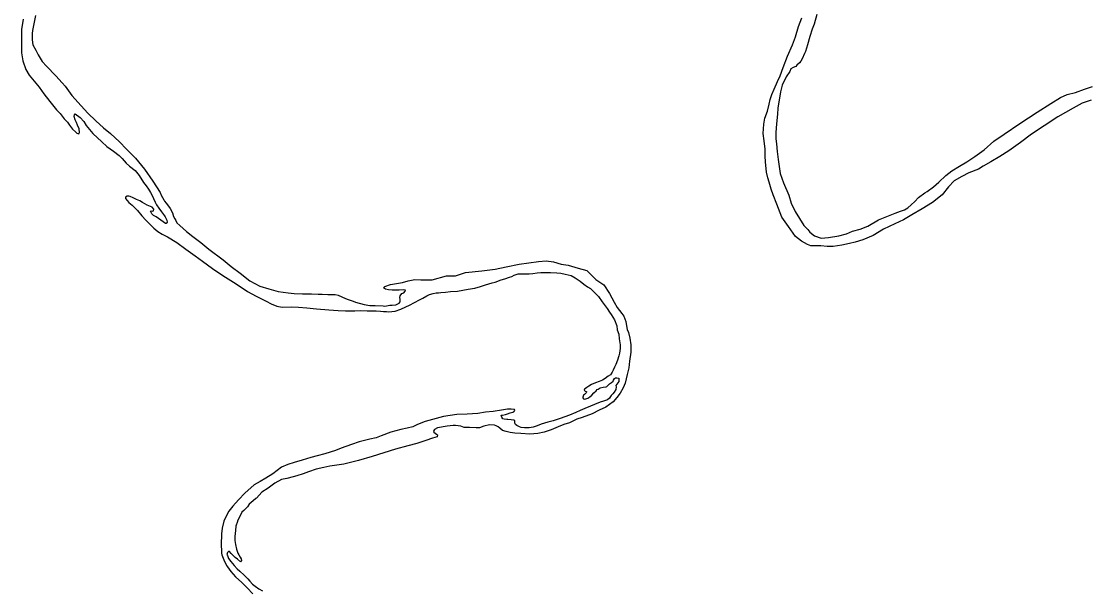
# Model space of a CAD drawing. Extents: x -83719 to 153526, y -11835 to 11446.
# Drawn here: x 14748.7 to 14972.6, y -1007.8 to -888.6 of the extents above; entities that cross this region are included whole.
import ezdxf

# ---------------------------------------------------------------- set-up
doc = ezdxf.new("R2010")
doc.units = 0
doc.layers.add('Level 9', color=7, linetype='Continuous')

msp = doc.modelspace()

# ---------------------------------------------------------------- linework, layer by layer
at = {"layer": 'Level 9'}
for points in [[(14749, -888.12), (14748.7, -890.29), (14748.66, -892.26), (14748.68, -893.83), (14748.7, -895.13), (14748.95, -896.86), (14749.61, -898.62), (14750.32, -899.87), (14752.39, -902.38), (14753.34, -903.73), (14754.59, -905.35), (14756.04, -907.1), (14756.75, -907.85), (14757.63, -908.98), (14758.31, -909.7), (14758.72, -910.29), (14759.16, -910.86), (14759.39, -911.15), (14759.97, -911.71), (14760.3, -912.01), (14760.67, -912.1), (14760.83, -911.87), (14760.76, -911.1), (14760.38, -910.34), (14760.17, -909.77), (14759.9, -909.21), (14759.72, -908.48), (14759.79, -908.18), (14759.95, -907.94), (14760.99, -908.73), (14761.73, -909.55), (14762.24, -910.35), (14763.6, -912.03), (14765.52, -913.8), (14766.56, -914.76), (14767.97, -915.77), (14769.11, -916.65), (14769.76, -917.28), (14770.63, -918.3), (14771.31, -918.89), (14772.48, -919.84), (14773.3, -920.86), (14774.25, -922.32), (14774.82, -923.01), (14775.3, -923.71), (14775.67, -924.4), (14776.02, -925.06), (14776.36, -925.69), (14776.67, -926.42), (14776.94, -926.98)], [(14751.62, -887.35), (14751.31, -888.75), (14751, -890.49), (14750.91, -891.13), (14750.89, -892.43), (14751.07, -893.46), (14751.68, -894.59), (14752.16, -895.58), (14753.01, -897), (14753.89, -897.96), (14755.85, -900), (14757.2, -901.41), (14757.84, -902.17), (14759.23, -904.09), (14761.16, -906.29), (14762.61, -907.77), (14764.23, -909.42), (14765.88, -910.86), (14767.32, -912.08), (14769.24, -913.78), (14770.69, -915.33), (14772.58, -917.21), (14774.48, -919.51), (14776.17, -922.03), (14777.7, -924.44), (14777.91, -924.97), (14778.52, -925.96), (14778.66, -926.23), (14779, -926.69), (14779.44, -927.28), (14779.84, -927.78), (14780.29, -928.7), (14780.5, -929.47), (14780.77, -929.97), (14781.01, -930.3), (14781.25, -930.76), (14781.82, -931.35), (14783.27, -932.6), (14784.55, -933.61), (14786.23, -934.93), (14787.94, -936.3), (14790.94, -938.56), (14792.62, -939.91), (14794.5, -941.31), (14796.52, -942.92), (14798.63, -944.06), (14800.5, -944.63), (14802.44, -945.14), (14804.57, -945.41), (14805.8, -945.56), (14807.57, -945.67), (14809.43, -945.68), (14810.79, -945.69), (14811.69, -945.74), (14812.86, -945.76), (14813.69, -945.82), (14814.36, -945.81), (14815.02, -945.93), (14815.76, -946.26)], [(14972.72, -905.1), (14970.86, -905.73), (14968.95, -906.75), (14965.74, -908.6), (14962.91, -910.44), (14960.2, -912.21), (14957.9, -913.91), (14955.46, -915.68), (14953.58, -916.9), (14951.73, -918), (14950.08, -918.92), (14949.12, -919.5), (14947.1, -920.29), (14945.65, -921.05), (14944.06, -921.97), (14942.85, -923.25), (14941.51, -924.91), (14939.47, -926.54), (14937.36, -927.87), (14935.18, -929.13), (14933.39, -930.15), (14931.61, -931.01), (14929.26, -932.11), (14927.05, -933.44), (14924.87, -934.37), (14923.28, -934.86), (14922.11, -935.11), (14920.52, -935.47), (14918.7, -935.73), (14917.46, -935.74), (14916.13, -935.63), (14914.04, -935.63), (14913.3, -935.34), (14912.06, -934.59), (14910.78, -933.64), (14909.32, -931.52), (14907.93, -929.61), (14906.9, -926.89), (14906.11, -924.93), (14905.73, -923.73), (14905.27, -922.24), (14904.99, -921.34), (14904.75, -920.18), (14904.52, -918.02), (14904.47, -916.82), (14904.48, -915.35), (14904.22, -913.58), (14904.04, -912.05), (14904.18, -910.12), (14904.39, -908.88), (14904.97, -907.4), (14905.29, -905.93), (14905.47, -904.96), (14905.83, -903.89), (14906.34, -902.75), (14907.02, -901.17), (14907.57, -899.97), (14908.25, -898.25), (14909.11, -895.84), (14910.14, -893.46), (14910.82, -891.82), (14911.46, -889.67), (14912.13, -887.83)], [(14915.25, -887.15), (14914.68, -889.13), (14914.29, -890.17), (14914.29, -890.23), (14913.78, -891.74), (14913.34, -893.48), (14912.86, -894.86), (14912.7, -895.33), (14912.18, -896.4), (14911.89, -896.9), (14911.63, -897.27), (14911.1, -897.75), (14910.84, -897.99), (14910.31, -898.23), (14909.85, -898.53), (14909.62, -899.1), (14908.87, -900.18), (14908, -901.96), (14907.65, -903.33), (14907.09, -906.74), (14907.04, -907.98), (14906.84, -910.01), (14906.66, -911.85), (14906.68, -913.15), (14906.83, -914.22), (14906.95, -915.85), (14907.17, -917.51), (14907.58, -920.44), (14908.27, -922.4), (14909.37, -924.98), (14909.92, -926.68), (14910.71, -928.43), (14911.66, -929.86), (14912.55, -931.31), (14913.36, -932.2), (14913.83, -932.76), (14914.81, -933.51), (14916.18, -933.96), (14917.74, -933.87), (14919.9, -933.51), (14921.49, -933.05), (14922.71, -932.5), (14924.34, -932.08), (14925.96, -931.49), (14928.17, -930.16), (14931.65, -928.78), (14932.77, -928.3), (14933.6, -928.02), (14934.32, -927.61), (14935.05, -927), (14935.77, -926.32), (14936.59, -925.44)], [(14936.59, -925.44), (14937.91, -924.49), (14938.37, -924.22), (14939.69, -923.23), (14940.81, -922.28), (14942.32, -920.89), (14943.54, -919.88), (14945.15, -918.89), (14946.67, -918.03), (14948.35, -916.88), (14950.3, -915.45), (14952.34, -913.69), (14954.51, -912.22), (14957.81, -909.97), (14961.41, -907.62), (14964.28, -905.75), (14966.32, -904.55), (14967.71, -903.87), (14969.47, -903.44), (14971.32, -902.78), (14972.98, -902.19)], [(14776.94, -926.98), (14777.45, -927.71), (14777.99, -928.5), (14778.6, -929.3), (14778.77, -929.53), (14779.15, -930.22), (14779.18, -930.65), (14778.99, -930.92), (14778.85, -930.89), (14776.87, -929.55), (14776.3, -929.26), (14775.97, -928.86), (14775.76, -928.5), (14775.69, -928.3), (14775.89, -928.27), (14776.12, -928.3), (14776.36, -928.26), (14776.39, -927.93), (14776.08, -927.46), (14775.01, -927.08), (14774.01, -926.52), (14773.44, -926.2), (14772.8, -925.87), (14772.1, -925.55), (14771.43, -925.26), (14771.13, -925.2), (14770.79, -925.2), (14770.46, -925.41), (14770.47, -925.67), (14771.18, -926.5), (14771.88, -927.05), (14772.96, -928.17), (14773.88, -929.29), (14774.72, -930.25), (14775.46, -931.01), (14776.37, -931.89), (14777.21, -932.62), (14778.15, -933.14), (14779.26, -933.72), (14781.2, -934.93), (14783.12, -936.27), (14785.07, -937.71), (14786.61, -938.79), (14788.66, -940.33), (14789.84, -941.11), (14791.38, -942.16), (14793.09, -943.23), (14794.71, -944.28), (14796.01, -945.16), (14797.86, -946.14), (14799.06, -946.75), (14799.9, -947.18), (14801.01, -947.73), (14802.18, -948.21), (14803.25, -948.43), (14805.21, -948.4), (14806.67, -948.48), (14808.47, -948.62), (14810.44, -948.83), (14813.07, -948.99), (14815.03, -949.13), (14816.53, -949.21), (14818.53, -949.22), (14819.76, -949.17), (14821.06, -949.22), (14822.19, -949.2), (14822.95, -949.22), (14823.89, -949.31), (14824.49, -949.34), (14825.12, -949.39), (14825.58, -949.42), (14826.95, -949.3), (14828.17, -948.85), (14829.16, -948.4), (14829.92, -948.03), (14831.01, -947.45), (14832.07, -946.93), (14832.73, -946.55), (14833.56, -946.08), (14834.15, -945.8), (14834.88, -945.56), (14835.51, -945.45), (14836.04, -945.41), (14836.54, -945.37), (14837.51, -945.29), (14838.54, -945.17), (14839.97, -945.09), (14841.09, -944.87), (14842.26, -944.69), (14843.62, -944.44), (14844.84, -944.12), (14845.9, -943.8), (14847.3, -943.38), (14847.86, -943.18), (14849.18, -942.69), (14849.95, -942.48), (14850.91, -942.17), (14851.4, -942.03), (14851.87, -941.72), (14852.69, -941.48), (14853.13, -941.44)], [(14815.76, -946.26), (14816.53, -946.65), (14817.1, -946.87), (14818.17, -947.19), (14818.64, -947.42), (14820.47, -947.92), (14821.64, -948.08), (14822.77, -948.13), (14824.47, -948.2), (14824.77, -948.23), (14825.86, -948.02), (14826.3, -948.04), (14827.1, -947.97), (14827.79, -947.62), (14827.98, -947.32), (14828.01, -946.79), (14827.94, -946.42), (14828, -946.05), (14828.36, -945.61), (14828.79, -945.41), (14829.02, -945.07), (14829.12, -944.87), (14828.78, -944.81), (14827.79, -944.89), (14826.89, -944.9), (14826.32, -944.88), (14825.56, -944.85), (14824.89, -944.7), (14824.49, -944.43), (14824.75, -944.1), (14825.97, -943.68), (14828.46, -943.28), (14829.69, -942.96), (14831.08, -942.68), (14832.31, -942.69), (14832.95, -942.72), (14834.71, -942.69), (14837.69, -941.85), (14839.56, -941.89), (14841.71, -941.19), (14845.1, -940.81), (14847.86, -940.51), (14850.21, -939.98), (14852.9, -939.47), (14854.96, -939.18), (14856.95, -938.88), (14858.61, -938.73), (14860.08, -938.97), (14861.72, -939.42), (14863.15, -939.66), (14865.29, -940.27), (14867.06, -940.78), (14868.95, -942.62), (14870.66, -943.8), (14871.81, -945.58), (14872.84, -947.4), (14873.42, -948.53), (14874.43, -949.78), (14874.87, -950.31), (14875.25, -951.47), (14875.4, -952.37), (14875.57, -953.1), (14875.82, -953.73), (14876.13, -954.92), (14876.32, -956.32), (14876.3, -957.89), (14876.06, -959.79), (14875.92, -961.13), (14875.57, -962.57), (14875.31, -963.47), (14875.09, -964.34), (14874.67, -965.32), (14874.06, -966.46), (14873.4, -967.4), (14872.62, -968.31), (14871.07, -969.4), (14869.71, -970.05), (14868.23, -970.77), (14866.11, -971.6), (14865.01, -971.95), (14863.49, -972.67), (14862.3, -973.06), (14861.08, -973.51), (14859.59, -974.16), (14858.16, -974.62), (14856.8, -974.93), (14855.14, -975.09), (14853.28, -974.92), (14852.04, -974.83), (14851.01, -974.71), (14850.18, -974.49), (14849.44, -974.3), (14848.87, -973.78), (14848.5, -973.52), (14848.13, -973.32), (14847.73, -973.19), (14846.7, -973.11), (14845.54, -973.39), (14844.64, -973.74), (14843.94, -973.74), (14842.51, -973.63)], [(14853.13, -941.44), (14853.96, -941.49), (14855.02, -941.48), (14855.75, -941.4), (14856.72, -941.25), (14857.48, -941.21), (14858.15, -941.17), (14859.51, -941.18), (14860.84, -941.26), (14861.64, -941.35), (14862.54, -941.51), (14863.81, -941.82), (14864.65, -942.28), (14865.72, -943.03), (14866.5, -943.62), (14867.24, -944.18), (14867.84, -944.53), (14868.35, -945.03), (14869.53, -946.18), (14870.34, -947.3), (14871.32, -948.72), (14871.87, -949.48), (14872.21, -949.98), (14872.89, -951.07), (14873.37, -952.33), (14873.48, -953.23), (14873.83, -954.12), (14873.9, -955.06), (14874.05, -956.32), (14874.1, -957.12), (14873.94, -958.06), (14873.79, -958.66), (14873.5, -959.56), (14873.18, -960.43), (14872.92, -961.04), (14872.63, -961.64), (14872.4, -962.08), (14872.04, -962.62), (14871.55, -962.93), (14870.95, -963.37), (14870.39, -963.71), (14869.7, -964.02), (14868.9, -964.3), (14868.04, -964.67), (14867.48, -965.02), (14867.09, -965.25), (14866.79, -965.46), (14866.63, -965.66), (14866.53, -965.83), (14866.6, -965.93), (14866.77, -966.06), (14867.03, -966.12), (14867.03, -966.29), (14866.97, -966.42), (14866.61, -966.73), (14866.41, -966.9), (14866.25, -967.3), (14866.28, -967.47), (14866.39, -967.67), (14866.59, -967.7), (14866.85, -967.66), (14867.32, -967.52), (14867.75, -967.21), (14868.11, -966.91), (14868.53, -966.43), (14869.03, -965.99), (14869.29, -965.72), (14869.45, -965.62), (14869.88, -965.35), (14870.51, -965.24), (14871.11, -965.17), (14871.31, -965.06), (14871.51, -964.83), (14871.87, -964.49), (14872.26, -964.22), (14872.59, -963.94), (14872.66, -963.71), (14872.88, -963.37), (14873.12, -963.27), (14873.25, -963.23), (14873.41, -963.23), (14873.78, -963.29), (14873.82, -963.99), (14873.4, -964.57), (14873.2, -964.84), (14873.21, -965.14), (14873.15, -965.7), (14872.82, -966.24), (14872.53, -966.58), (14872.2, -966.98), (14872.04, -967.19), (14871.84, -967.52), (14871.41, -967.83), (14870.59, -968.11), (14869.86, -968.38), (14868.73, -968.83), (14867.84, -969.18), (14866.71, -969.66), (14865.72, -970.11), (14864.8, -970.52), (14863.47, -971.07)], [(14863.47, -971.07), (14861.52, -971.8), (14860.06, -972.29), (14858.9, -972.57), (14857.51, -972.96), (14856.68, -973.3), (14855.82, -973.61), (14854.99, -973.76), (14854.02, -973.74), (14853.36, -973.65), (14853.02, -973.52), (14852.69, -973.36), (14852.45, -973.26), (14852.15, -973), (14852.02, -972.73), (14852.04, -972.43), (14852.01, -972.2), (14851.77, -972.14), (14851.24, -972.04), (14850.57, -971.99), (14850.31, -971.99), (14849.78, -971.93), (14849.51, -971.83), (14849.27, -971.47), (14849.17, -971.1), (14849.46, -971.07), (14850.03, -970.96), (14850.49, -970.82), (14851.06, -970.61), (14851.35, -970.51), (14851.59, -970.44), (14851.82, -970.37), (14851.98, -970.1), (14851.91, -969.9), (14851.84, -969.87), (14851.28, -969.81), (14850.51, -969.85), (14849.25, -970), (14847.49, -970.29), (14845.9, -970.42), (14844.24, -970.71), (14842.01, -970.87), (14839.88, -970.97), (14837.09, -971.37), (14835.57, -971.76), (14833.21, -972.43), (14831.66, -973.01), (14830.67, -973.53), (14829.44, -973.78), (14828.14, -974.06), (14826.06, -974.66), (14824.04, -975.39), (14822.98, -975.8), (14821.65, -976.09), (14819.43, -976.65), (14817.8, -977.21), (14815.62, -978.01), (14814.46, -978.45), (14812.24, -979.15), (14810.62, -979.58), (14809.29, -979.93), (14807.5, -980.49), (14805.81, -981.01), (14804.45, -981.39), (14803.13, -981.98), (14801.35, -983.34), (14799.87, -984.26), (14798.64, -985.01), (14797.39, -985.66), (14795.45, -987.42), (14794.14, -988.84), (14792.96, -990.12), (14792.14, -991.2), (14791.46, -992.41), (14791.07, -993.29), (14790.69, -994.76), (14790.54, -995.96), (14790.58, -996.56), (14790.53, -997.63), (14790.51, -998.63), (14790.55, -999.23), (14790.56, -999.96), (14790.63, -1000.36), (14791.08, -1001.39), (14791.59, -1002.55), (14791.83, -1002.85), (14792.54, -1003.84), (14793.52, -1004.96), (14794.84, -1006.11), (14795.98, -1007.29), (14797.16, -1008.51)], [(14842.51, -973.63), (14841.38, -973.65), (14840.68, -973.39), (14839.58, -973.24), (14839.11, -973.24), (14837.82, -973.4), (14835.83, -973.76), (14835.2, -974.1), (14835, -974.4), (14835.04, -974.64), (14835.31, -974.86), (14835.61, -975.03), (14835.84, -975.19), (14835.72, -975.59), (14834.76, -975.87), (14833.4, -976.36), (14831.51, -977.02), (14829.62, -977.48), (14827.03, -978.21), (14822.16, -979.72), (14819.28, -980.59), (14816.23, -981.33), (14813.24, -981.77), (14811.98, -982.06), (14810.42, -982.41), (14808.8, -982.97), (14807.71, -983.38), (14806.38, -983.8), (14805.59, -984.01), (14804.29, -984.33), (14803.16, -984.58), (14801.74, -985.3), (14800.33, -986.39), (14799.04, -987.24), (14797.89, -988.46), (14797.76, -988.52), (14797.2, -989), (14796.38, -989.71), (14796.05, -990.25), (14795.27, -991.03), (14794.8, -991.43), (14793.9, -993.31), (14793.9, -993.35), (14793.58, -994.32), (14793.49, -995.22), (14793.34, -996.49), (14793.35, -997.36), (14793.5, -998.19), (14793.74, -999.12), (14793.99, -1000.01), (14794.23, -1000.31), (14794.5, -1000.84), (14794.67, -1001.21), (14794.74, -1001.54), (14794.58, -1001.81), (14793.91, -1001.28), (14793.43, -1000.92), (14792.93, -1000.4), (14792.62, -1000.03), (14792.25, -999.67), (14792.02, -999.67), (14791.82, -999.88), (14791.7, -1000.25), (14791.8, -1000.51), (14792.07, -1001.14), (14792.51, -1001.77), (14793.22, -1002.56), (14793.87, -1003.28), (14794.44, -1003.78), (14795.35, -1004.6), (14796.06, -1005.39), (14796.53, -1005.85), (14797.1, -1006.47), (14797.61, -1006.93), (14798.38, -1007.49), (14799.18, -1007.91)]]:
    msp.add_lwpolyline(points, dxfattribs=at)

doc.saveas('drawing.dxf')
